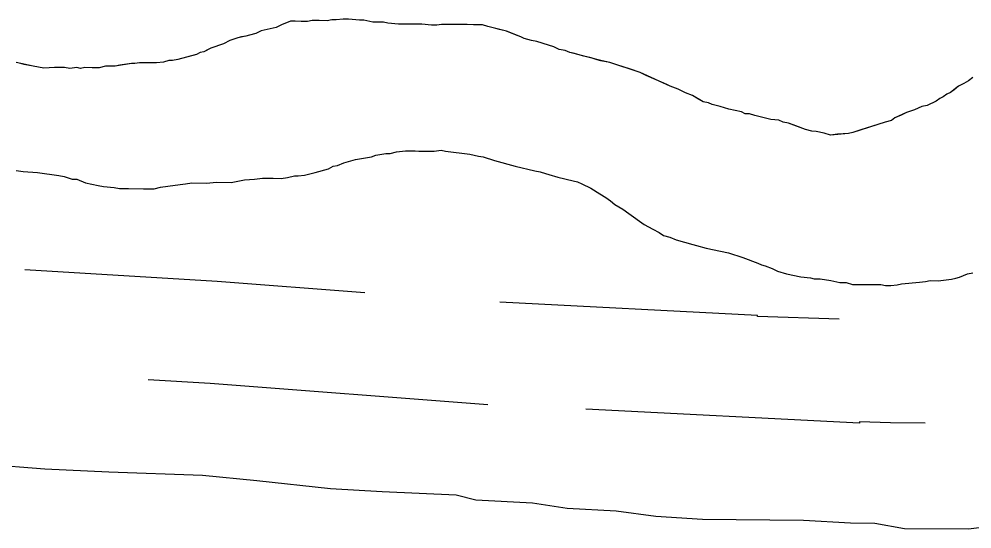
# Model space of a CAD drawing. Extents: x 3172231 to 3210228, y 940198 to 965780.
# Drawn here: x 3179072.1 to 3179351.7, y 958966.3 to 959115.9 of the extents above; entities that cross this region are included whole.
import ezdxf

# ---------------------------------------------------------------- set-up
doc = ezdxf.new("R2010")
doc.units = 0
for name, color, linetype in [('V-ROAD-CNTR', 7, 'Continuous'), ('V-SITE-VEGE', 7, 'Continuous'), ('V-TOPO-SHOR', 7, 'Continuous')]:
    doc.layers.add(name, color=color, linetype=linetype)

msp = doc.modelspace()

# ---------------------------------------------------------------- linework, layer by layer
at = {"layer": 'V-ROAD-CNTR'}
for points in [[(3179173.555, 959035.544), (3179130.258, 959038.857), (3179073.789, 959042.351)], [(3179312.765, 959027.884), (3179288.769, 959028.579), (3179288.769, 959028.926), (3179213.221, 959032.793)], [(3179209.679, 959002.692), (3179128.186, 959008.927), (3179109.953, 959010.056)], [(3179337.968, 958997.302), (3179327.791, 958997.436), (3179318.769, 958997.697), (3179318.769, 958997.35), (3179238.425, 959001.463)]]:
    msp.add_lwpolyline(points, dxfattribs=at)
at = {"layer": 'V-SITE-VEGE'}
for points in [[(3179350.707, 959097.714), (3179349.39, 959096.942), (3179347.811, 959096.17), (3179345.438, 959094.355), (3179344.387, 959093.841), (3179343.33, 959093.065), (3179342.28, 959092.551), (3179341.225, 959091.775), (3179338.593, 959090.489), (3179337.018, 959090.243), (3179334.915, 959089.213), (3179332.552, 959088.447), (3179329.129, 959086.907), (3179328.079, 959086.131), (3179326.238, 959085.623), (3179316.78, 959082.565), (3179315.467, 959082.313), (3179310.224, 959081.838), (3179308.398, 959082.377), (3179306.042, 959082.921), (3179304.734, 959082.934), (3179302.905, 959083.474), (3179297.945, 959085.352), (3179296.376, 959085.629), (3179295.069, 959086.163), (3179292.716, 959086.448), (3179288.01, 959087.538), (3179286.443, 959088.074), (3179285.132, 959088.086), (3179284.09, 959088.621), (3179280.43, 959089.438), (3179277.817, 959090.247), (3179275.466, 959090.792), (3179274.421, 959091.326), (3179272.852, 959091.603), (3179269.725, 959093.46), (3179267.636, 959094.265), (3179265.551, 959095.334), (3179263.2, 959096.141), (3179254.332, 959100.149), (3179245.45, 959103.111), (3179242.835, 959103.661), (3179233.689, 959106.099), (3179232.382, 959106.633), (3179230.553, 959106.91), (3179228.988, 959107.712), (3179227.422, 959108.251), (3179224.026, 959109.328), (3179222.455, 959109.605), (3179220.364, 959110.147), (3179219.32, 959110.68), (3179215.148, 959112.29), (3179209.657, 959113.647), (3179208.091, 959114.188), (3179196.04, 959114.295), (3179194.729, 959114.045), (3179193.157, 959114.057), (3179190.275, 959114.346), (3179183.467, 959114.407), (3179180.328, 959114.696), (3179179.019, 959114.97), (3179175.878, 959114.999), (3179173.262, 959115.546), (3179171.952, 959115.56), (3179168.812, 959115.847), (3179167.239, 959115.861), (3179165.142, 959115.62), (3179163.831, 959115.632), (3179162.521, 959115.378), (3179158.068, 959115.419), (3179156.755, 959115.169), (3179151.777, 959115.214), (3179149.149, 959114.19), (3179147.57, 959113.418), (3179143.11, 959112.41), (3179141.531, 959111.638), (3179138.643, 959110.879), (3179136.279, 959110.377), (3179133.914, 959109.613), (3179132.073, 959108.583), (3179128.395, 959107.305), (3179126.289, 959106.275), (3179125.237, 959106.023), (3179124.186, 959105.511), (3179118.673, 959103.985), (3179117.098, 959103.737), (3179116.049, 959103.747), (3179114.474, 959103.237), (3179112.375, 959102.994), (3179107.399, 959103.039), (3179106.088, 959102.789), (3179105.039, 959102.797), (3179100.319, 959102.054), (3179097.437, 959102.078), (3179095.598, 959101.575), (3179091.408, 959101.609), (3179090.095, 959101.359), (3179089.051, 959101.634), (3179086.951, 959101.388), (3179085.383, 959101.665), (3179082.501, 959101.689)], [(3179082.501, 959101.689), (3179079.355, 959101.456), (3179076.218, 959102.009), (3179071.249, 959103.1)], [(3179352.026, 959098.75), (3179350.707, 959097.714)], [(3179027.606, 958988.025), (3179079.65, 958983.939), (3179098.449, 958983.049), (3179125.929, 958982.078), (3179141.828, 958980.487), (3179163.508, 958978.121), (3179178.689, 958977.263), (3179200.382, 958976.343), (3179206.155, 958974.844), (3179222.785, 958973.972), (3179232.898, 958972.434), (3179247.359, 958971.582), (3179258.918, 958970.029), (3179272.654, 958969.184), (3179302.309, 958968.917), (3179316.045, 958968.069), (3179323.278, 958968.008), (3179331.945, 958966.48), (3179350.75, 958966.31), (3179361.613, 958967.66)]]:
    msp.add_lwpolyline(points, dxfattribs=at)
at = {"layer": 'V-TOPO-SHOR'}
for points in [[(3179290.363, 959086.993), (3179288.01, 959087.538), (3179286.443, 959088.074), (3179285.132, 959088.086), (3179284.09, 959088.621), (3179280.43, 959089.438), (3179277.817, 959090.247), (3179275.466, 959090.792), (3179274.421, 959091.326), (3179272.852, 959091.603), (3179271.028, 959092.666), (3179269.725, 959093.462), (3179267.636, 959094.267), (3179265.551, 959095.334), (3179263.2, 959096.141), (3179262.158, 959096.676), (3179259.026, 959098.013), (3179256.157, 959099.348), (3179254.33, 959100.149), (3179251.197, 959101.226), (3179247.799, 959102.304), (3179245.45, 959103.111), (3179242.835, 959103.659), (3179241.79, 959103.93), (3179239.962, 959104.47), (3179237.871, 959105.013), (3179234.733, 959105.826), (3179233.689, 959106.099), (3179232.384, 959106.633), (3179230.553, 959106.912), (3179228.988, 959107.712), (3179227.422, 959108.251), (3179224.026, 959109.328), (3179222.455, 959109.605), (3179220.366, 959110.147), (3179219.322, 959110.68), (3179217.755, 959111.219), (3179215.146, 959112.29), (3179213.055, 959112.832), (3179212.008, 959113.103), (3179209.657, 959113.647), (3179208.091, 959114.186), (3179206.78, 959114.198), (3179205.471, 959114.211), (3179203.636, 959114.225), (3179199.97, 959114.26), (3179197.089, 959114.284), (3179196.04, 959114.295), (3179194.729, 959114.045), (3179193.157, 959114.057), (3179190.277, 959114.346), (3179188.968, 959114.358), (3179187.135, 959114.375), (3179186.087, 959114.383), (3179184.778, 959114.395), (3179183.467, 959114.407), (3179180.328, 959114.696), (3179179.019, 959114.97), (3179177.448, 959114.985), (3179175.878, 959114.999), (3179173.262, 959115.546), (3179171.952, 959115.558), (3179168.812, 959115.847), (3179167.239, 959115.861), (3179165.142, 959115.62), (3179163.831, 959115.632), (3179162.521, 959115.38), (3179160.163, 959115.403), (3179159.115, 959115.411), (3179158.068, 959115.419), (3179156.755, 959115.169), (3179154.922, 959115.188), (3179153.087, 959115.204), (3179151.779, 959115.214), (3179149.149, 959114.19), (3179147.57, 959113.418), (3179143.11, 959112.41), (3179141.531, 959111.638), (3179139.691, 959111.133), (3179138.643, 959110.879), (3179137.33, 959110.629), (3179136.279, 959110.377), (3179133.916, 959109.613), (3179132.073, 959108.581), (3179128.395, 959107.305), (3179127.342, 959106.789), (3179126.289, 959106.275), (3179125.239, 959106.023), (3179124.186, 959105.509), (3179122.349, 959105.001), (3179118.673, 959103.985), (3179117.098, 959103.737), (3179116.049, 959103.747), (3179114.474, 959103.237), (3179112.375, 959102.994), (3179109.758, 959103.016), (3179107.399, 959103.039), (3179106.088, 959102.789), (3179105.039, 959102.797), (3179101.629, 959102.304), (3179100.319, 959102.054)], [(3179100.319, 959102.054), (3179098.746, 959102.068), (3179097.437, 959102.08), (3179095.598, 959101.572), (3179093.503, 959101.591), (3179091.408, 959101.609), (3179090.095, 959101.359), (3179089.051, 959101.632), (3179086.951, 959101.388), (3179085.383, 959101.665), (3179082.501, 959101.689), (3179079.355, 959101.456), (3179077.787, 959101.732), (3179076.218, 959102.009), (3179073.602, 959102.556), (3179072.558, 959102.828), (3179071.249, 959103.1)], [(3179352.026, 959098.75), (3179350.707, 959097.714), (3179349.39, 959096.942), (3179347.811, 959096.17), (3179346.492, 959095.134), (3179345.438, 959094.357), (3179344.387, 959093.841), (3179343.33, 959093.065), (3179342.28, 959092.551), (3179341.225, 959091.775), (3179338.593, 959090.489), (3179337.018, 959090.241), (3179334.915, 959089.213), (3179332.55, 959088.447), (3179330.971, 959087.677), (3179329.129, 959086.907), (3179328.077, 959086.131), (3179326.238, 959085.623), (3179322.297, 959084.349), (3179320.72, 959083.839), (3179319.143, 959083.329), (3179316.78, 959082.565), (3179315.467, 959082.313), (3179312.321, 959082.08), (3179310.224, 959081.838), (3179308.395, 959082.377), (3179306.042, 959082.921), (3179304.734, 959082.934), (3179302.905, 959083.474), (3179300.816, 959084.277), (3179299.249, 959084.816), (3179297.945, 959085.352), (3179296.376, 959085.629), (3179295.069, 959086.163), (3179292.716, 959086.448), (3179290.363, 959086.993)], [(3179071.229, 959071.403), (3179073.322, 959071.125), (3179077.51, 959070.824), (3179083.789, 959069.982), (3179085.358, 959069.706), (3179087.709, 959068.899), (3179089.02, 959068.886), (3179091.629, 959067.815), (3179095.289, 959066.996), (3179096.858, 959066.722), (3179099.999, 959066.431), (3179101.568, 959066.154), (3179102.879, 959066.144), (3179104.187, 959066.132), (3179108.64, 959066.093), (3179109.95, 959066.081), (3179111.783, 959066.064), (3179113.62, 959066.57), (3179115.72, 959066.814), (3179119.392, 959067.305), (3179120.965, 959067.553), (3179122.802, 959067.799), (3179126.992, 959067.76), (3179130.138, 959067.996), (3179134.328, 959067.957), (3179138.264, 959068.708), (3179141.148, 959068.944), (3179143.509, 959069.185), (3179146.651, 959069.157), (3179149.008, 959069.136), (3179150.845, 959069.382), (3179152.944, 959069.886), (3179153.993, 959069.878), (3179155.828, 959070.121), (3179158.977, 959070.879), (3179162.918, 959071.893), (3179164.233, 959072.667), (3179165.545, 959072.917), (3179167.387, 959073.687), (3179170.801, 959074.703), (3179175.521, 959075.446), (3179176.836, 959075.958), (3179179.724, 959076.458), (3179181.032, 959076.446), (3179182.871, 959076.953), (3179185.493, 959077.191), (3179188.372, 959077.164), (3179189.421, 959077.156), (3179190.994, 959077.142), (3179192.303, 959077.13), (3179193.873, 959077.115), (3179195.973, 959077.359), (3179197.279, 959077.087), (3179204.345, 959076.237), (3179206.958, 959075.69), (3179208.267, 959075.415), (3179211.662, 959074.336), (3179217.671, 959072.712), (3179223.424, 959071.35), (3179224.993, 959071.074), (3179226.559, 959070.535), (3179227.606, 959070.265), (3179230.217, 959069.456), (3179234.661, 959068.368), (3179235.968, 959068.094), (3179237.273, 959067.559), (3179239.882, 959066.226), (3179242.487, 959064.631), (3179244.309, 959063.566), (3179245.61, 959062.507), (3179246.91, 959061.446)], [(3179246.91, 959061.446), (3179249.255, 959060.117), (3179251.078, 959058.792), (3179255.504, 959055.607), (3179258.111, 959054.274), (3179259.934, 959053.211), (3179261.236, 959052.412), (3179263.065, 959051.872), (3179264.892, 959051.071), (3179269.856, 959049.715), (3179270.903, 959049.445), (3179273.776, 959048.634), (3179277.96, 959047.81), (3179280.313, 959047.266), (3179284.493, 959045.916), (3179288.931, 959044.306), (3179289.976, 959043.774), (3179291.02, 959043.501), (3179293.107, 959042.697), (3179294.674, 959041.898), (3179297.285, 959041.089), (3179301.469, 959040.264), (3179304.349, 959039.977), (3179305.393, 959039.704), (3179307.226, 959039.688), (3179310.366, 959039.137), (3179312.981, 959038.588), (3179314.814, 959038.574), (3179316.643, 959038.033), (3179319.786, 959038.005), (3179325.023, 959037.957), (3179326.332, 959037.683), (3179327.903, 959037.671), (3179329.74, 959037.914), (3179331.05, 959038.164), (3179336.295, 959038.642), (3179338.13, 959038.887), (3179339.441, 959039.137), (3179341.8, 959039.117), (3179345.735, 959039.606), (3179347.045, 959039.856), (3179348.096, 959040.108), (3179350.461, 959041.136), (3179352.036, 959041.384)]]:
    msp.add_lwpolyline(points, dxfattribs=at)

doc.saveas('drawing.dxf')
